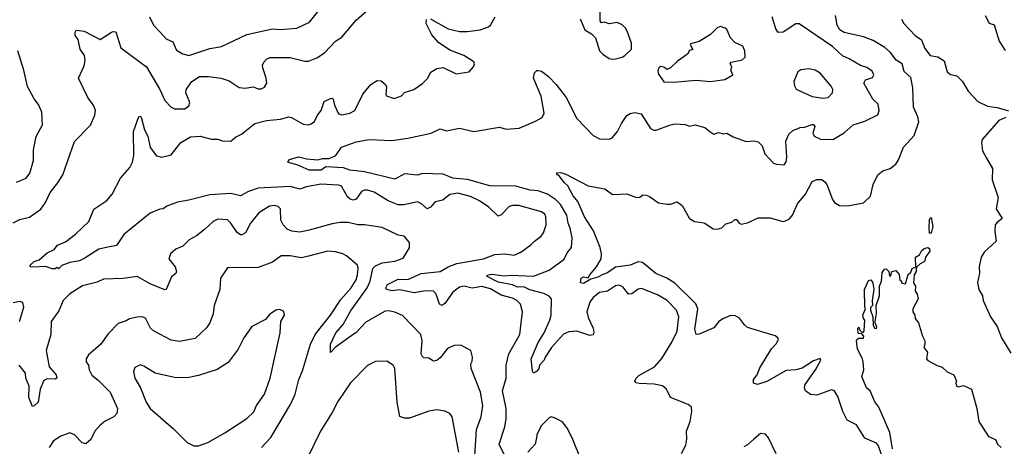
# Model space of a CAD drawing. Extents: x 1678759 to 1859541, y 384609 to 522867.
# Tile 316 of 466: x 1778315 to 1784429, y 477622 to 480268. Entities that reach past the tile are written whole.
import ezdxf

# ---------------------------------------------------------------- set-up
doc = ezdxf.new("R2010")
doc.units = 0

msp = doc.modelspace()

# ---------------------------------------------------------------- linework, layer by layer
at = {"layer": '0CON20XD'}
for points in [[(1778275, 479007.1), (1778315, 479028), (1778375, 479042), (1778445, 479092.5), (1778474.3, 479135), (1778504.6, 479195.4), (1778552, 479255), (1778583.4, 479306.6), (1778655, 479513.3), (1778755, 479613.3), (1778781.4, 479675), (1778784.4, 479705), (1778775, 479733.8), (1778736.7, 479785), (1778680, 479905), (1778715, 479982.5), (1778721.5, 480015), (1778716, 480045), (1778690.4, 480085), (1778678.2, 480145), (1778660, 480170), (1778659.5, 480190.5), (1778666.2, 480203.8), (1778715, 480197.5), (1778815, 480145.8), (1778885, 480191.4), (1778895.8, 480195.8), (1778912, 480192), (1778942.6, 480092.6), (1779101.1, 479975), (1779185.4, 479835.4), (1779216.9, 479766.9), (1779255, 479726), (1779275.7, 479715.7), (1779340, 479715), (1779365, 479733.8), (1779371.4, 479755), (1779345.8, 479815), (1779348.6, 479835), (1779384.2, 479885), (1779431.2, 479915), (1779486.6, 479916.6), (1779565, 479906), (1779615, 479888), (1779678.3, 479848.3), (1779715, 479844.3), (1779765, 479851.2), (1779795, 479840), (1779815, 479840), (1779835, 479848.8), (1779848.5, 479875), (1779845.5, 479905), (1779825, 479970), (1779822.5, 479985), (1779830, 480005), (1779847, 480023), (1779867, 480033), (1779995, 480033.1), (1780085, 480010.6), (1780108.5, 480011.5), (1780159.3, 480030.7), (1780207.8, 480062.2), (1780275, 480134), (1780315, 480160), (1780405, 480265.8), (1780472, 480325)], [(1779120.5, 480285), (1779146.2, 480235), (1779185, 480192.5), (1779225, 480150), (1779265, 480130), (1779288.9, 480078.9), (1779326.9, 480056.9), (1779365, 480045.4), (1779495, 480089.1), (1779568, 480102), (1779724.6, 480175.4), (1779885, 480211.6), (1779935, 480207.5), (1780035, 480216.4), (1780115, 480252.5), (1780171.2, 480325)], [(1782425, 477576.2), (1782450.7, 477629.3), (1782456.9, 477665), (1782455.6, 477715), (1782478.1, 477775), (1782488.3, 477838.3), (1782486.2, 477865), (1782465, 477881.2), (1782356.7, 477925), (1782331.2, 477975), (1782306.8, 477996.8), (1782255, 478006.9), (1782160.9, 478010.9), (1782143.3, 478015), (1782133.8, 478025), (1782142, 478045), (1782158.9, 478061.1), (1782256.1, 478113.9), (1782303, 478167), (1782365, 478268.2), (1782396.4, 478335), (1782408.2, 478425), (1782393.6, 478465), (1782335.7, 478525.7), (1782275, 478561.8), (1782175, 478601.4), (1782155, 478595.6), (1782115, 478568.2), (1782095, 478565.6), (1782060.5, 478610.5), (1782035, 478622.1), (1782015, 478616.8), (1781965.7, 478584.3), (1781915, 478576.1), (1781875, 478544.5), (1781855, 478515.6), (1781836.6, 478455), (1781845, 478420.8), (1781875.6, 478354.4), (1781880.6, 478329.4), (1781876.5, 478313.5), (1781855, 478308.1), (1781773.3, 478336.7), (1781725, 478331.4), (1781692.2, 478317.8), (1781616, 478235), (1781577.5, 478175), (1781570.9, 478155), (1781541.8, 478125), (1781537.6, 478102.4), (1781524.6, 478085.4), (1781506.1, 478076.1), (1781498.2, 478088.2), (1781490.9, 478165), (1781534.2, 478265), (1781570.8, 478325), (1781607.2, 478405), (1781614, 478435), (1781616, 478536), (1781602.4, 478552.4), (1781568.9, 478568.9), (1781481.6, 478591.6), (1781445, 478610.3), (1781405, 478608.6), (1781375, 478622.5), (1781285, 478640), (1781216.9, 478675), (1781217.3, 478682.7), (1781245, 478689.4), (1781325, 478678.7), (1781365, 478683.5), (1781505, 478677.6), (1781601.9, 478715), (1781695, 478783.1), (1781715, 478822.5), (1781741.1, 478855), (1781744.6, 478915.4), (1781733.2, 478975), (1781720.5, 479005), (1781711.9, 479055), (1781672.4, 479122.4), (1781642.6, 479152.6), (1781592.9, 479185), (1781535, 479207.3), (1781485, 479211.2), (1781396.2, 479236.2), (1781235, 479237.9), (1781095, 479277.3), (1781005, 479285.4), (1780945, 479309.6), (1780816.6, 479313.4), (1780785, 479304.3), (1780705, 479312.2), (1780645, 479278.1), (1780455, 479323.8), (1780365, 479334.4), (1780325, 479349.8), (1780215, 479354.5), (1780187.5, 479335), (1780144.1, 479334.1), (1780111.2, 479335), (1780037.6, 479367.6), (1779989.4, 479379.4), (1779980, 479385), (1779989.1, 479400.9), (1780045, 479418), (1780095, 479404.4), (1780165, 479398.8), (1780195, 479406.7), (1780236.1, 479406.1), (1780278.8, 479425), (1780312.4, 479477.6), (1780405, 479511.1), (1780484.4, 479524.4), (1780625, 479517.8), (1780725, 479532.1), (1780870, 479565), (1780925, 479590.6), (1780965, 479579.6), (1781045, 479594.4), (1781135, 479574.5), (1781295, 479601.4), (1781335, 479588.6), (1781415.7, 479594.3), (1781518, 479638), (1781558.6, 479661.4), (1781572.5, 479687.5), (1781552.9, 479792.9), (1781504.6, 479905.4), (1781510.8, 479939.2), (1781525, 479951.9), (1781536.6, 479953.4), (1781555, 479948.2), (1781598, 479915), (1781646.5, 479866.5), (1781708.9, 479785), (1781775, 479654.2), (1781875, 479550), (1781915, 479528), (1781975, 479527.1), (1781994.5, 479535.5), (1782026, 479574), (1782051.2, 479625), (1782085, 479674.3), (1782105, 479686.5), (1782135, 479693.1), (1782173.2, 479683.2), (1782232.5, 479592.5), (1782252.1, 479582.1), (1782267.9, 479582.1), (1782355, 479616.2), (1782385, 479621.2), (1782447.7, 479617.7), (1782475, 479606.7), (1782510, 479615), (1782570, 479600), (1782600, 479575), (1782625, 479558.8), (1782655, 479567.5), (1782685, 479560), (1782705, 479563.3), (1782745, 479541.2), (1782825, 479512), (1782875, 479515.6), (1782901.1, 479511.1), (1782925.7, 479485), (1782942, 479435), (1782995, 479378.8), (1783015, 479370.8), (1783061.7, 479368.3), (1783073.3, 479386.7), (1783078.9, 479415), (1783071.2, 479515), (1783091.5, 479558.5), (1783115, 479580.4), (1783161, 479599), (1783188.2, 479601.8), (1783235, 479618.9), (1783245, 479616.9), (1783251.4, 479605), (1783240, 479565), (1783248, 479545), (1783287.9, 479527.9), (1783365, 479524.2), (1783433.8, 479566.2), (1783491.2, 479615), (1783562.1, 479637.9), (1783643, 479677), (1783650.8, 479705), (1783646.2, 479745), (1783613.3, 479775), (1783557.1, 479875), (1783566.2, 479895), (1783609.6, 479910.4), (1783618.6, 479925), (1783608.9, 479948.9), (1783575, 479971.9), (1783535, 479984.5), (1783465.8, 480025.8), (1783423.4, 480043.4), (1783361.7, 480101.7), (1783155, 480242), (1783135, 480242.5), (1783055, 480191.1), (1783025, 480188.8), (1783010.6, 480210.6), (1782986.6, 480286.6)], [(1780865, 480272.9), (1780975, 480211.1), (1781046.2, 480193.8), (1781093.8, 480193.8), (1781175, 480205.6), (1781225, 480224.3), (1781238.8, 480235), (1781267.5, 480285)], [(1783684.6, 477514.6), (1783648.2, 477625), (1783635, 477640.5), (1783562.1, 477672.1), (1783510.6, 477755), (1783453.5, 477783.5), (1783426.8, 477836.8), (1783395, 477931.2), (1783375, 477966), (1783355, 477972.5), (1783265, 477938.8), (1783225, 477943.8), (1783193.8, 477965), (1783188, 477985), (1783192.5, 478005), (1783256.5, 478095), (1783288.8, 478155), (1783286.1, 478166.1), (1783245, 478151.9), (1783174.3, 478105.7), (1783135, 478095.3), (1783075, 478091.2), (1782955, 478023.9), (1782895.7, 478005.7), (1782872.3, 478012.3), (1782871.4, 478035), (1782893.8, 478065), (1782911.7, 478108.3), (1782983.9, 478226.1), (1783013, 478257), (1783027.5, 478285), (1783023.3, 478295), (1783005, 478307.1), (1782835, 478358.5), (1782815.2, 478375.2), (1782785, 478417.3), (1782755, 478433.5), (1782725, 478430.9), (1782685.4, 478414.6), (1782657.1, 478395), (1782625, 478356.9), (1782535, 478316.9), (1782515, 478315.8), (1782507.8, 478347.8), (1782525.9, 478474.1), (1782514.1, 478505), (1782382.7, 478632.7), (1782334, 478664), (1782265, 478692.9), (1782182.7, 478762.7), (1782154.3, 478765.7), (1782105, 478745.6), (1782015, 478733.2), (1781965, 478696.8), (1781935, 478688), (1781905, 478670), (1781860.8, 478659.2), (1781815, 478631.4), (1781796.4, 478636.4), (1781801.9, 478665), (1781815, 478672.9), (1781845, 478667.5), (1781855.8, 478685), (1781896.1, 478733.9), (1781925.4, 478785), (1781928.5, 478815), (1781919.2, 478855), (1781877.6, 478957.6), (1781821.8, 479045), (1781780, 479140), (1781752.2, 479175), (1781717.5, 479237.5), (1781695, 479257.5), (1781667, 479297), (1781653.3, 479305), (1781647.5, 479315), (1781651.2, 479318.8), (1781675, 479320), (1781705, 479310), (1781845, 479236.4), (1781948.5, 479218.5), (1781995, 479184.4), (1782085, 479187.5), (1782145, 479164), (1782165, 479168), (1782185, 479180.8), (1782205, 479179.2), (1782225, 479172), (1782282.2, 479132.2), (1782335, 479122.9), (1782355, 479122.9), (1782397.3, 479137.3), (1782428.8, 479115), (1782475, 479033.8), (1782505.6, 479015.6), (1782549.7, 479009.7), (1782570, 479005), (1782620.5, 478970.5), (1782645, 478968), (1782675, 478976.2), (1782699.2, 479000.8), (1782737.4, 479012.6), (1782755, 479028.8), (1782765, 479027.5), (1782782.5, 479005), (1782795, 478998.8), (1782835, 479007.5), (1782900.9, 479039.1), (1782975, 479038.6), (1783053.8, 479016.2), (1783070.5, 479019.5), (1783095, 479032), (1783114.3, 479055), (1783144.4, 479125), (1783194.4, 479185), (1783235, 479264.2), (1783265, 479275.8), (1783295, 479276), (1783315, 479262), (1783327.1, 479245), (1783361.9, 479151.9), (1783375, 479134.4), (1783405, 479115.4), (1783455, 479113.5), (1783555, 479131.5), (1783597.6, 479172.4), (1783615.3, 479245), (1783643.2, 479305), (1783675, 479331.2), (1783719.2, 479345), (1783755, 479372.2), (1783771.8, 479398.2), (1783802.3, 479477.7), (1783869.6, 479550.4), (1783897.8, 479635), (1783892.7, 479665), (1783865.8, 479725), (1783861.6, 479845), (1783849.1, 479909.1), (1783807.3, 479947.3), (1783795, 479993.5), (1783756.9, 480016.9), (1783722.7, 480065), (1783687.7, 480095), (1783615, 480138.4), (1783555, 480160.9), (1783435, 480189), (1783408.2, 480205), (1783390, 480235), (1783379.8, 480295)], [(1781795, 480273.3), (1781823.8, 480205), (1781865, 480180), (1781890, 480155), (1781915.7, 480075.7), (1781935, 480054), (1781975, 480027.5), (1781995, 480022.5), (1782014.2, 480025.8), (1782055, 480035.8), (1782073.2, 480046.8), (1782114, 480085), (1782113.4, 480123.4), (1782086.7, 480196.7), (1782076.2, 480216.2), (1782055, 480235.8), (1782025, 480250.6), (1781975, 480242.5), (1781945, 480253.3), (1781928.3, 480248.3), (1781920, 480260), (1781920, 480335)], [(1784310, 480295), (1784335, 480247.5), (1784365.6, 480235.6), (1784397.1, 480135), (1784435, 480076.2)], [(1781325.5, 477565.5), (1781291.1, 477635), (1781327.6, 477742.4), (1781335.3, 477794.7), (1781334.7, 477855), (1781312.2, 477965), (1781335.3, 478045), (1781334.6, 478125), (1781352, 478195), (1781420.6, 478315), (1781436.4, 478456.4), (1781425, 478503.8), (1781402.5, 478525), (1781375, 478539.6), (1781305, 478558.8), (1781238.5, 478598.5), (1781185, 478612.2), (1781125, 478602.9), (1781075, 478614.2), (1781045, 478609.2), (1781005, 478578.1), (1780955, 478507.5), (1780935, 478495.6), (1780922.3, 478502.3), (1780901.7, 478565), (1780883.6, 478583.6), (1780834.2, 478585.8), (1780765, 478572.7), (1780675, 478592.4), (1780625, 478586), (1780592.5, 478595), (1780587.5, 478605), (1780599.2, 478625), (1780665, 478657.5), (1780725, 478656), (1780807, 478693), (1780925, 478705.3), (1780975, 478735.3), (1781030, 478755), (1781195, 478783.8), (1781265, 478811.5), (1781324.5, 478815.5), (1781385, 478807.1), (1781426.7, 478825), (1781489.4, 478870.6), (1781510.8, 478895), (1781552.5, 478925), (1781567.1, 478945), (1781584.5, 478995), (1781580.9, 479045), (1781575, 479062.5), (1781555, 479075.5), (1781415, 479114.5), (1781375, 479115.4), (1781355, 479108.8), (1781305, 479058.1), (1781285, 479048.8), (1781228.9, 479105), (1781168.9, 479145), (1781115, 479170.4), (1781035, 479191.2), (1780985.9, 479184.1), (1780941.3, 479148.7), (1780895, 479138.6), (1780865.3, 479104.7), (1780845, 479094.3), (1780810, 479125), (1780785, 479137.1), (1780701, 479119), (1780665, 479120.4), (1780603.4, 479143.4), (1780515, 479199), (1780475, 479209.7), (1780455, 479210.3), (1780437.6, 479202.4), (1780405, 479154.8), (1780385, 479149.4), (1780366.4, 479155), (1780350.1, 479170.1), (1780313.3, 479235), (1780295, 479241.2), (1780185, 479246.7), (1780095, 479231.1), (1780055, 479216), (1779995, 479233), (1779795, 479222.5), (1779735, 479201.4), (1779685.3, 479174.7), (1779625, 479190), (1779495, 479182), (1779365, 479147.9), (1779295, 479136.5), (1779227.8, 479112.2), (1779205, 479094.4), (1779185, 479092.2), (1779125, 479067.5), (1778960.8, 478935), (1778915, 478866.7), (1778871.7, 478858.3), (1778805.9, 478844.1), (1778715, 478786.7), (1778685, 478772.5), (1778625, 478761.5), (1778576, 478744), (1778555, 478723.3), (1778545, 478730), (1778535, 478722.5), (1778517, 478723), (1778475, 478736.2), (1778395, 478731.9), (1778380, 478735), (1778380, 478745), (1778405, 478767.5), (1778435, 478777.5), (1778485, 478821.2), (1778527.9, 478842.1), (1778550.2, 478869.8), (1778599.8, 478890.2), (1778661.9, 478938.1), (1778743.6, 479016.4), (1778775, 479091.9), (1778855, 479146.7), (1778889.1, 479185), (1778940, 479285), (1778998.5, 479351.5), (1779015.7, 479384.3), (1779023.6, 479425), (1779020.6, 479575), (1779055, 479666.7), (1779065, 479670), (1779072, 479655), (1779090, 479585), (1779110.6, 479545), (1779125.4, 479475), (1779163.8, 479423.8), (1779194.2, 479414.2), (1779255, 479429.6), (1779315, 479506.1), (1779375, 479541.1), (1779435, 479544.6), (1779505, 479527.8), (1779545, 479527.5), (1779575, 479517.5), (1779625, 479514.5), (1779655, 479538.9), (1779692.6, 479557.4), (1779773.8, 479625), (1779847, 479643), (1779935, 479650.4), (1779985, 479665.7), (1780001.9, 479661.9), (1780075, 479620.5), (1780105, 479616.7), (1780125, 479621.1), (1780145, 479635.8), (1780164.2, 479675.8), (1780186, 479704), (1780205, 479760.6), (1780245, 479778.9), (1780255, 479780.8), (1780260.8, 479775), (1780268.5, 479738.5), (1780294.2, 479685), (1780315, 479676.9), (1780365, 479687.5), (1780396.2, 479705), (1780445, 479805.8), (1780494.2, 479865), (1780535, 479890), (1780559.1, 479889.1), (1780586.2, 479865), (1780591.7, 479851.7), (1780587.5, 479805), (1780592.5, 479795), (1780640.5, 479779.5), (1780685, 479796.2), (1780705, 479816), (1780762.5, 479835), (1780815, 479871.4), (1780847.6, 479902.4), (1780868.5, 479941.5), (1780904.2, 479965.8), (1780945, 479971.4), (1781025, 479932), (1781106.1, 479943.9), (1781133.6, 479976.4), (1781138.8, 479995), (1781135, 480007.5), (1781072, 480045), (1780985, 480080), (1780915, 480126.2), (1780874.5, 480175), (1780839.1, 480245), (1780840, 480270)], [(1782375, 479880), (1782515, 479891.9), (1782605, 479884.3), (1782692.4, 479897.6), (1782742.5, 479925), (1782730, 479955), (1782736.7, 479975), (1782727.5, 479995), (1782732.5, 480005), (1782800, 480020), (1782819.2, 480035), (1782818.6, 480075), (1782805, 480103.3), (1782755, 480126.2), (1782728, 480155), (1782705, 480206.2), (1782695, 480216.2), (1782665.9, 480225.9), (1782645, 480218), (1782604.5, 480175.5), (1782535, 480133.8), (1782480.7, 480119.3), (1782477.5, 480115), (1782495, 480082.5), (1782473.8, 480076.2), (1782461.2, 480055), (1782398.7, 480011.3), (1782355, 479968.8), (1782335, 479960), (1782313.6, 479973.6), (1782295, 479976.7), (1782285, 479972.5), (1782276.7, 479955), (1782280, 479935), (1782315, 479882), (1782375, 479880)], [(1783791.2, 480271.2), (1783805.4, 480245.4), (1783875, 480170.8), (1783913.8, 480143.8), (1783935, 480090), (1783969.4, 480045), (1784016.9, 480036.9), (1784055, 480013.3), (1784075, 479944.4), (1784095, 479928.5), (1784135, 479920), (1784168.9, 479885), (1784204.2, 479825), (1784265, 479760.8), (1784325, 479731.5), (1784385, 479723.9), (1784455, 479702)], [(1778295, 479259.7), (1778355.5, 479284.5), (1778377.1, 479315), (1778401.1, 479395), (1778400.2, 479460.2), (1778416.7, 479543.3), (1778456.7, 479615), (1778452.9, 479695), (1778432.4, 479742.4), (1778405, 479776.7), (1778363, 479853), (1778340, 479955), (1778302.9, 480075)], [(1783305, 479780.9), (1783335, 479784.4), (1783361.4, 479815), (1783363.1, 479835), (1783352.9, 479855), (1783285, 479937.1), (1783254.2, 479955), (1783215, 479964.1), (1783165, 479957.5), (1783145.7, 479945), (1783122.2, 479885), (1783125, 479857.5), (1783136.1, 479836.1), (1783235, 479792.1), (1783305, 479780.9)], [(1784438.5, 479661.5), (1784395, 479643.5), (1784291.2, 479525), (1784287.3, 479505), (1784294.1, 479455), (1784318.9, 479408.9), (1784356.4, 479345), (1784353.9, 479275), (1784390, 479165), (1784378.9, 479095), (1784416.4, 479035), (1784381.6, 479008.4), (1784373.1, 478995), (1784370.8, 478955), (1784378.6, 478895), (1784302.9, 478825), (1784285.7, 478795), (1784272.9, 478735), (1784274.4, 478695), (1784262.9, 478637.1), (1784270, 478595), (1784293.3, 478555), (1784298.1, 478525), (1784342.2, 478425), (1784384.4, 478365), (1784411.8, 478295), (1784469.8, 478199.8)], [(1781137.7, 477497.7), (1781150.8, 477725), (1781181.2, 477805), (1781191.5, 477875), (1781176.3, 477956.3), (1781118, 478105), (1781116.4, 478133.6), (1781125, 478150), (1781126.2, 478175), (1781116.4, 478216.4), (1781055, 478249.2), (1781012.7, 478247.3), (1780971.4, 478228.6), (1780925, 478169.4), (1780905, 478154.4), (1780885, 478150), (1780855, 478168), (1780825, 478170.8), (1780815, 478178), (1780808.5, 478195), (1780814.4, 478275), (1780805.4, 478315.4), (1780692.6, 478432.6), (1780645, 478454.3), (1780605, 478461.4), (1780585, 478460), (1780465, 478392.5), (1780405, 478326.9), (1780356.6, 478293.4), (1780274.6, 478235.4), (1780245, 478203.3), (1780244.2, 478255), (1780277.1, 478325), (1780323.4, 478376.6), (1780369.5, 478460.5), (1780472.5, 478605), (1780490.5, 478645), (1780508.4, 478725), (1780525, 478741.4), (1780565, 478758.8), (1780645, 478770), (1780695, 478789.5), (1780735, 478853.3), (1780735.7, 478885), (1780702.5, 478925), (1780665, 478931.9), (1780565, 478979.2), (1780455, 478994.4), (1780415, 478994.4), (1780355, 479010.6), (1780305, 479010.5), (1780255, 479001.5), (1780112.5, 478962.5), (1780055, 478949.1), (1780005, 478955.5), (1779975, 478967.8), (1779950.5, 478995), (1779936.4, 479025), (1779934.3, 479095), (1779919.1, 479109.1), (1779895, 479116.2), (1779865, 479112.1), (1779800.5, 479069.5), (1779748.6, 479005), (1779717.5, 478945), (1779695, 478933.8), (1779685, 478934), (1779665, 478948), (1779626.3, 479006.3), (1779605.6, 479025.6), (1779545, 479030), (1779515, 479015.8), (1779463.1, 478966.9), (1779412.7, 478927.3), (1779367.6, 478902.4), (1779327.2, 478862.8), (1779285, 478844.2), (1779250.8, 478815), (1779241.2, 478785), (1779280, 478735), (1779287.5, 478705), (1779285, 478693.8), (1779256.8, 478673.2), (1779225, 478593.8), (1779215, 478592), (1779125, 478630), (1779045, 478674.4), (1778956.9, 478663.1), (1778835, 478658.4), (1778795, 478639.2), (1778705, 478617.8), (1778625, 478567.5), (1778585, 478525.6), (1778557.2, 478462.8), (1778509.6, 478395), (1778507.1, 478315), (1778478.2, 478215), (1778498.6, 478115), (1778541.4, 478065), (1778546, 478045), (1778535, 478038), (1778485, 478040.6), (1778465, 478029.2), (1778441.8, 477975), (1778428.8, 477895), (1778405, 477872.5), (1778395, 477867.5), (1778371.8, 477925), (1778373.1, 477995), (1778352.2, 478045), (1778351.1, 478075), (1778311.2, 478125)], [(1783975, 478943.8), (1783964.1, 478944.1), (1783962.7, 478972.7), (1783965, 479030), (1783975, 479041.2), (1783984.3, 478985), (1783975, 478943.8)], [(1779816, 477615), (1779874.7, 477675.3), (1779999.2, 477885), (1780024.6, 477945), (1780048.2, 478035), (1780070.9, 478089.1), (1780120.8, 478255), (1780148.5, 478315), (1780245, 478434.4), (1780307.8, 478532.2), (1780374, 478605), (1780404, 478655), (1780412.7, 478685), (1780416, 478726), (1780411.4, 478745), (1780345, 478802.9), (1780321.2, 478815), (1780275, 478828.2), (1780225, 478832.5), (1780108.2, 478801.8), (1780065, 478791.2), (1779995, 478803.8), (1779937.8, 478802.2), (1779885, 478764.4), (1779795, 478730), (1779605, 478728.6), (1779562.2, 478665), (1779556.5, 478595), (1779522.7, 478495), (1779517, 478443), (1779495, 478386.7), (1779475, 478356.2), (1779405, 478290.8), (1779307.6, 478272.4), (1779255, 478279.4), (1779145, 478338.1), (1779126.9, 478355), (1779095, 478416.2), (1779075, 478424.3), (1779045, 478423.1), (1778996.8, 478413.2), (1778975, 478399.2), (1778926.6, 478383.4), (1778865, 478320), (1778817.5, 478255), (1778785, 478225.8), (1778740.9, 478189.1), (1778727.5, 478165), (1778727.5, 478145), (1778742, 478125), (1778746.9, 478095), (1778762.9, 478062.9), (1778802.1, 478032.1), (1778876.9, 477956.9), (1778921.4, 477855), (1778918.8, 477825), (1778899.6, 477805), (1778845, 477776.5), (1778815, 477751.9), (1778781.3, 477715), (1778756.2, 477663.8), (1778725, 477636.1), (1778703.2, 477643.2), (1778655, 477693.1), (1778625.9, 477704.1), (1778570, 477685), (1778525, 477655.7), (1778496.9, 477615)], [(1783734, 477605), (1783717.2, 477707.3), (1783650, 477865), (1783625, 477897.5), (1783595.8, 477965.8), (1783572.5, 477985), (1783543.8, 478055), (1783557.5, 478095), (1783553.3, 478145), (1783548.8, 478165), (1783517.3, 478225), (1783511.1, 478275), (1783514.2, 478285.8), (1783525, 478293.3), (1783555, 478293.3), (1783557.5, 478305), (1783545, 478320), (1783521.7, 478321.7), (1783520, 478355), (1783525, 478360), (1783531.7, 478341.7), (1783545, 478330), (1783555, 478330), (1783559.3, 478340.7), (1783562.5, 478405), (1783554, 478414), (1783550, 478435), (1783567.5, 478475), (1783562.5, 478485), (1783561.2, 478595), (1783585, 478650), (1783600, 478655), (1783613.3, 478635), (1783618, 478595), (1783607.5, 478525), (1783610, 478495), (1783598.3, 478481.7), (1783597.5, 478465), (1783612.5, 478425), (1783613.6, 478373.6), (1783623.6, 478353.6), (1783635, 478352.5), (1783637.5, 478365), (1783628.3, 478378.3), (1783626.7, 478395), (1783636.2, 478445), (1783632.5, 478495), (1783653.8, 478555), (1783653.8, 478615), (1783666.2, 478645), (1783670, 478700), (1783685, 478720), (1783695, 478722.5), (1783712.5, 478705), (1783715, 478680), (1783725, 478680), (1783730, 478705), (1783755, 478712.5), (1783777, 478687), (1783780, 478655), (1783790, 478645), (1783790, 478635), (1783815, 478630), (1783831.7, 478688.3), (1783847.7, 478702.3), (1783856, 478724), (1783880, 478735), (1783877.5, 478795), (1783901.7, 478808.3), (1783915.6, 478834.4), (1783932, 478848), (1783955, 478854.4), (1783965, 478849.2), (1783967, 478833), (1783940, 478795), (1783932.8, 478767.2), (1783905.5, 478754.5), (1783886.7, 478735), (1783881.7, 478728.3), (1783882.5, 478705), (1783868.8, 478685), (1783864.4, 478635), (1783876.9, 478615), (1783874.3, 478585), (1783887.8, 478565), (1783894.1, 478535.9), (1783861.2, 478475), (1783860, 478455), (1783872.9, 478435), (1783875.8, 478415), (1783896.9, 478386.9), (1783920, 478305), (1783934.6, 478275), (1783935.8, 478255), (1783928.8, 478235), (1783951.2, 478205), (1783946.2, 478165), (1783955, 478154), (1784012.2, 478122.2), (1784042.7, 478112.7), (1784073.4, 478083.4), (1784116.2, 478065), (1784132.5, 478025), (1784127.5, 478015), (1784132.5, 477995), (1784145, 477990), (1784175, 477998.8), (1784225.6, 477975.6), (1784258, 477855), (1784271.2, 477775), (1784331.4, 477681.4), (1784373.9, 477663.9), (1784386.2, 477635), (1784410, 477615)], [(1778314.2, 478395), (1778340.9, 478485), (1778335, 478514.2), (1778315, 478520.5), (1778275, 478511.8)], [(1779395, 477623.8), (1779425, 477624.2), (1779483.8, 477645), (1779587.5, 477705), (1779725.4, 477794.6), (1779768.6, 477835), (1779785.7, 477875), (1779835.5, 477945), (1779869.4, 478045), (1779931.2, 478325), (1779936.2, 478395), (1779960, 478435), (1779955, 478457.5), (1779929.3, 478469.3), (1779905, 478466.7), (1779865, 478440), (1779840.9, 478409.1), (1779756.7, 478365), (1779706.9, 478295), (1779671.4, 478225), (1779609.4, 478140.6), (1779541.7, 478098.3), (1779425, 478061.1), (1779355, 478047.1), (1779275, 478047.5), (1779155, 478074.2), (1779085, 478119.5), (1779065, 478126.5), (1779030.3, 478109.7), (1779021.9, 478085), (1779030, 478045), (1779064.5, 477985), (1779099.4, 477895), (1779124.4, 477855), (1779270.2, 477730.2), (1779355, 477646), (1779395, 477623.8)], [(1781041.8, 477585), (1781000.6, 477805), (1780985, 477824.2), (1780955, 477839.2), (1780905, 477847.5), (1780855, 477840), (1780735, 477795.8), (1780703.6, 477796.4), (1780675.8, 477805.8), (1780659.1, 477895), (1780644.4, 478105), (1780633.1, 478125), (1780595, 478149.1), (1780525, 478147.1), (1780475, 478123.3), (1780368.5, 478015), (1780290.8, 477899.2), (1780255, 477830.8), (1780181.9, 477715), (1780104.2, 477555)], [(1781802.2, 477535), (1781745, 477673.8), (1781714.3, 477735), (1781685, 477774.2), (1781635, 477798.8), (1781615, 477803.3), (1781601.7, 477798.3), (1781555, 477751.2), (1781525.8, 477695), (1781523, 477673), (1781515.8, 477635), (1781469.4, 477585)], [(1783012.9, 477575), (1782965, 477673.3), (1782945, 477696), (1782915, 477700), (1782874.5, 477665.5), (1782835, 477630), (1782812, 477618)]]:
    msp.add_lwpolyline(points, dxfattribs=at)

doc.saveas('drawing.dxf')
